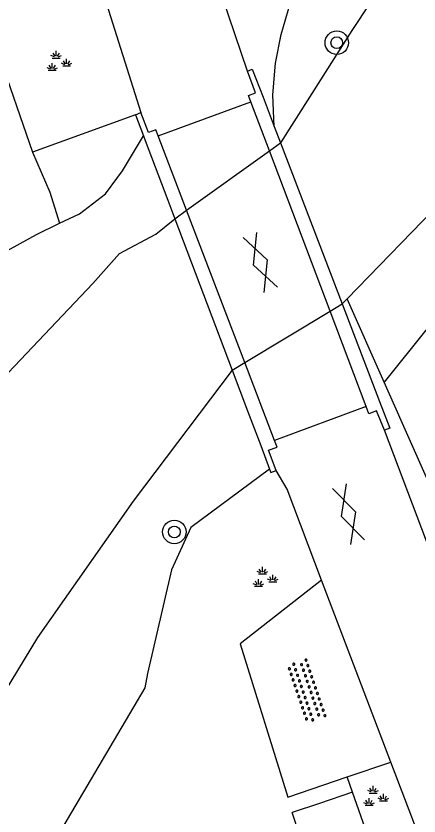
# Model space of a CAD drawing. Extents: x 135999 to 138000, y 396000 to 398501.
# Drawn here: x 136739.67 to 136753.37, y 396523.27 to 396550.51 of the extents above; entities that cross this region are included whole.
import ezdxf

# ---------------------------------------------------------------- set-up
doc = ezdxf.new("R2010")
doc.units = 0
for name, color, linetype in [('gg-afsc-draadraster', 7, 'Continuous'), ('gg-afsc-erfafscheiding', 7, 'Continuous'), ('gg-afsc-hekwerk', 7, 'Continuous'), ('gg-knt-onverhard', 7, 'Continuous'), ('gg-knt-verharding', 7, 'Continuous'), ('gg-kntw-bovenkant insteek waterloop', 7, 'Continuous'), ('gg-kntw-waterlijn', 7, 'Continuous'), ('gg-kwrk-kunstwerk niveau 01', 7, 'Continuous'), ('gt-grn-groengrens', 7, 'Continuous'), ('gt-grn-vlakafsluiter', 7, 'Continuous'), ('gt-symb-boom', 7, 'Continuous'), ('gt-symb-gesloten verharding', 7, 'Continuous'), ('gt-symb-groenvak', 7, 'Continuous'), ('gt-symb-overige verharding', 7, 'Continuous'), ('gx-grn-maaiveld', 7, 'Continuous')]:
    doc.layers.add(name, color=color, linetype=linetype)

# ---------------------------------------------------------------- blocks, each defined once
blk = doc.blocks.new('gt0-BOOM')
at = {"layer": 'gt-symb-boom'}
for radius in [0.4, 0.2]:
    blk.add_circle((0, 0), radius, dxfattribs=at)
blk = doc.blocks.new('gt0-GRVAK')
at = {"layer": 'gt-symb-groenvak'}
for p, q in [((-0.091, 0.211), (-0.156, 0.322)), ((-0.047, 0.214), (-0.047, 0.393)), ((-0.004, 0.211), (0.061, 0.322)), ((-0.11, 0.189), (-0.228, 0.24)), ((-0.182, 0.153), (0.088, 0.153)), ((0.015, 0.189), (0.133, 0.24)), ((0.262, -0.052), (0.197, 0.059)), ((0.305, -0.049), (0.305, 0.13)), ((0.349, -0.052), (0.414, 0.059)), ((-0.245, -0.228), (-0.363, -0.177)), ((-0.318, -0.264), (-0.047, -0.264)), ((-0.226, -0.206), (-0.291, -0.095)), ((-0.183, -0.203), (-0.183, -0.024)), ((-0.139, -0.206), (-0.074, -0.095)), ((-0.12, -0.228), (-0.002, -0.177)), ((0.243, -0.074), (0.125, -0.023)), ((0.17, -0.11), (0.441, -0.11)), ((0.368, -0.074), (0.486, -0.023))]:
    blk.add_line(p, q, dxfattribs=at)
blk = doc.blocks.new('gt0-GESVH1')
at = {"layer": 'gt-symb-gesloten verharding'}
for p, q in [((-0.992, -0.261), (0.008, 0.239)), ((0.008, -0.261), (-0.992, 0.239)), ((0.008, 0.239), (1.008, -0.261)), ((1.008, 0.239), (0.008, -0.261))]:
    blk.add_line(p, q, dxfattribs=at)
blk = doc.blocks.new('gt0-OVH')
at = {"layer": 'gt-symb-overige verharding'}
for points in [[(-0.972, 0.298), (-0.967, 0.308), (-0.965, 0.319), (-0.966, 0.33), (-0.971, 0.34), (-0.978, 0.348), (-0.988, 0.353), (-0.999, 0.355), (-1.01, 0.354), (-1.02, 0.349), (-1.028, 0.342), (-1.033, 0.332), (-1.035, 0.321), (-1.034, 0.31), (-1.029, 0.3), (-1.022, 0.292), (-1.012, 0.287), (-1.001, 0.285), (-0.99, 0.286), (-0.98, 0.291)], [(-0.772, 0.298), (-0.767, 0.308), (-0.765, 0.319), (-0.766, 0.33), (-0.771, 0.34), (-0.778, 0.348), (-0.788, 0.353), (-0.799, 0.355), (-0.81, 0.354), (-0.82, 0.349), (-0.828, 0.342), (-0.833, 0.332), (-0.835, 0.321), (-0.834, 0.31), (-0.829, 0.3), (-0.822, 0.292), (-0.812, 0.287), (-0.801, 0.285), (-0.79, 0.286), (-0.78, 0.291)], [(-0.572, 0.298), (-0.567, 0.308), (-0.565, 0.319), (-0.566, 0.33), (-0.571, 0.34), (-0.578, 0.348), (-0.588, 0.353), (-0.599, 0.355), (-0.61, 0.354), (-0.62, 0.349), (-0.628, 0.342), (-0.633, 0.332), (-0.635, 0.321), (-0.634, 0.31), (-0.629, 0.3), (-0.622, 0.292), (-0.612, 0.287), (-0.601, 0.285), (-0.59, 0.286), (-0.58, 0.291)], [(-0.372, 0.298), (-0.367, 0.308), (-0.365, 0.319), (-0.366, 0.33), (-0.371, 0.34), (-0.378, 0.348), (-0.388, 0.353), (-0.399, 0.355), (-0.41, 0.354), (-0.42, 0.349), (-0.428, 0.342), (-0.433, 0.332), (-0.435, 0.321), (-0.434, 0.31), (-0.429, 0.3), (-0.422, 0.292), (-0.412, 0.287), (-0.401, 0.285), (-0.39, 0.286), (-0.38, 0.291)], [(-0.172, 0.298), (-0.167, 0.308), (-0.165, 0.319), (-0.166, 0.33), (-0.171, 0.34), (-0.178, 0.348), (-0.188, 0.353), (-0.199, 0.355), (-0.21, 0.354), (-0.22, 0.349), (-0.228, 0.342), (-0.233, 0.332), (-0.235, 0.321), (-0.234, 0.31), (-0.229, 0.3), (-0.222, 0.292), (-0.212, 0.287), (-0.201, 0.285), (-0.19, 0.286), (-0.18, 0.291)], [(0.028, 0.298), (0.033, 0.308), (0.035, 0.319), (0.034, 0.33), (0.029, 0.34), (0.022, 0.348), (0.012, 0.353), (0.001, 0.355), (-0.01, 0.354), (-0.02, 0.349), (-0.028, 0.342), (-0.033, 0.332), (-0.035, 0.321), (-0.034, 0.31), (-0.029, 0.3), (-0.022, 0.292), (-0.012, 0.287), (-0.001, 0.285), (0.01, 0.286), (0.02, 0.291)], [(0.228, 0.298), (0.233, 0.308), (0.235, 0.319), (0.234, 0.33), (0.229, 0.34), (0.222, 0.348), (0.212, 0.353), (0.201, 0.355), (0.19, 0.354), (0.18, 0.349), (0.172, 0.342), (0.167, 0.332), (0.165, 0.321), (0.166, 0.31), (0.171, 0.3), (0.178, 0.292), (0.188, 0.287), (0.199, 0.285), (0.21, 0.286), (0.22, 0.291)], [(0.428, 0.298), (0.433, 0.308), (0.435, 0.319), (0.434, 0.33), (0.429, 0.34), (0.422, 0.348), (0.412, 0.353), (0.401, 0.355), (0.39, 0.354), (0.38, 0.349), (0.372, 0.342), (0.367, 0.332), (0.365, 0.321), (0.366, 0.31), (0.371, 0.3), (0.378, 0.292), (0.388, 0.287), (0.399, 0.285), (0.41, 0.286), (0.42, 0.291)], [(0.628, 0.298), (0.633, 0.308), (0.635, 0.319), (0.634, 0.33), (0.629, 0.34), (0.622, 0.348), (0.612, 0.353), (0.601, 0.355), (0.59, 0.354), (0.58, 0.349), (0.572, 0.342), (0.567, 0.332), (0.565, 0.321), (0.566, 0.31), (0.571, 0.3), (0.578, 0.292), (0.588, 0.287), (0.599, 0.285), (0.61, 0.286), (0.62, 0.291)], [(0.828, 0.298), (0.833, 0.308), (0.835, 0.319), (0.834, 0.33), (0.829, 0.34), (0.822, 0.348), (0.812, 0.353), (0.801, 0.355), (0.79, 0.354), (0.78, 0.349), (0.772, 0.342), (0.767, 0.332), (0.765, 0.321), (0.766, 0.31), (0.771, 0.3), (0.778, 0.292), (0.788, 0.287), (0.799, 0.285), (0.81, 0.286), (0.82, 0.291)], [(1.028, 0.298), (1.033, 0.308), (1.035, 0.319), (1.034, 0.33), (1.029, 0.34), (1.022, 0.348), (1.012, 0.353), (1.001, 0.355), (0.99, 0.354), (0.98, 0.349), (0.972, 0.342), (0.967, 0.332), (0.965, 0.321), (0.966, 0.31), (0.971, 0.3), (0.978, 0.292), (0.988, 0.287), (0.999, 0.285), (1.01, 0.286), (1.02, 0.291)], [(-0.872, 0.106), (-0.867, 0.116), (-0.865, 0.126), (-0.866, 0.137), (-0.871, 0.147), (-0.878, 0.156), (-0.888, 0.161), (-0.899, 0.163), (-0.91, 0.162), (-0.92, 0.157), (-0.928, 0.15), (-0.933, 0.14), (-0.935, 0.129), (-0.934, 0.118), (-0.929, 0.108), (-0.922, 0.1), (-0.912, 0.095), (-0.901, 0.092), (-0.89, 0.094), (-0.88, 0.098)], [(-0.672, 0.106), (-0.667, 0.116), (-0.665, 0.126), (-0.666, 0.137), (-0.671, 0.147), (-0.678, 0.156), (-0.688, 0.161), (-0.699, 0.163), (-0.71, 0.162), (-0.72, 0.157), (-0.728, 0.15), (-0.733, 0.14), (-0.735, 0.129), (-0.734, 0.118), (-0.729, 0.108), (-0.722, 0.1), (-0.712, 0.095), (-0.701, 0.092), (-0.69, 0.094), (-0.68, 0.098)], [(-0.472, 0.106), (-0.467, 0.116), (-0.465, 0.126), (-0.466, 0.137), (-0.471, 0.147), (-0.478, 0.156), (-0.488, 0.161), (-0.499, 0.163), (-0.51, 0.162), (-0.52, 0.157), (-0.528, 0.15), (-0.533, 0.14), (-0.535, 0.129), (-0.534, 0.118), (-0.529, 0.108), (-0.522, 0.1), (-0.512, 0.095), (-0.501, 0.092), (-0.49, 0.094), (-0.48, 0.098)], [(-0.272, 0.106), (-0.267, 0.116), (-0.265, 0.126), (-0.266, 0.137), (-0.271, 0.147), (-0.278, 0.156), (-0.288, 0.161), (-0.299, 0.163), (-0.31, 0.162), (-0.32, 0.157), (-0.328, 0.15), (-0.333, 0.14), (-0.335, 0.129), (-0.334, 0.118), (-0.329, 0.108), (-0.322, 0.1), (-0.312, 0.095), (-0.301, 0.092), (-0.29, 0.094), (-0.28, 0.098)], [(-0.072, 0.106), (-0.067, 0.116), (-0.065, 0.126), (-0.066, 0.137), (-0.071, 0.147), (-0.078, 0.156), (-0.088, 0.161), (-0.099, 0.163), (-0.11, 0.162), (-0.12, 0.157), (-0.128, 0.15), (-0.133, 0.14), (-0.135, 0.129), (-0.134, 0.118), (-0.129, 0.108), (-0.122, 0.1), (-0.112, 0.095), (-0.101, 0.092), (-0.09, 0.094), (-0.08, 0.098)], [(0.128, 0.106), (0.133, 0.116), (0.135, 0.126), (0.134, 0.137), (0.129, 0.147), (0.122, 0.156), (0.112, 0.161), (0.101, 0.163), (0.09, 0.162), (0.08, 0.157), (0.072, 0.15), (0.067, 0.14), (0.065, 0.129), (0.066, 0.118), (0.071, 0.108), (0.078, 0.1), (0.088, 0.095), (0.099, 0.092), (0.11, 0.094), (0.12, 0.098)], [(0.328, 0.106), (0.333, 0.116), (0.335, 0.126), (0.334, 0.137), (0.329, 0.147), (0.322, 0.156), (0.312, 0.161), (0.301, 0.163), (0.29, 0.162), (0.28, 0.157), (0.272, 0.15), (0.267, 0.14), (0.265, 0.129), (0.266, 0.118), (0.271, 0.108), (0.278, 0.1), (0.288, 0.095), (0.299, 0.092), (0.31, 0.094), (0.32, 0.098)], [(0.528, 0.106), (0.533, 0.116), (0.535, 0.126), (0.534, 0.137), (0.529, 0.147), (0.522, 0.156), (0.512, 0.161), (0.501, 0.163), (0.49, 0.162), (0.48, 0.157), (0.472, 0.15), (0.467, 0.14), (0.465, 0.129), (0.466, 0.118), (0.471, 0.108), (0.478, 0.1), (0.488, 0.095), (0.499, 0.092), (0.51, 0.094), (0.52, 0.098)], [(0.728, 0.106), (0.733, 0.116), (0.735, 0.126), (0.734, 0.137), (0.729, 0.147), (0.722, 0.156), (0.712, 0.161), (0.701, 0.163), (0.69, 0.162), (0.68, 0.157), (0.672, 0.15), (0.667, 0.14), (0.665, 0.129), (0.666, 0.118), (0.671, 0.108), (0.678, 0.1), (0.688, 0.095), (0.699, 0.092), (0.71, 0.094), (0.72, 0.098)], [(0.928, 0.106), (0.933, 0.116), (0.935, 0.126), (0.934, 0.137), (0.929, 0.147), (0.922, 0.156), (0.912, 0.161), (0.901, 0.163), (0.89, 0.162), (0.88, 0.157), (0.872, 0.15), (0.867, 0.14), (0.865, 0.129), (0.866, 0.118), (0.871, 0.108), (0.878, 0.1), (0.888, 0.095), (0.899, 0.092), (0.91, 0.094), (0.92, 0.098)], [(-0.972, -0.142), (-0.967, -0.132), (-0.965, -0.121), (-0.966, -0.11), (-0.971, -0.1), (-0.978, -0.092), (-0.988, -0.087), (-0.999, -0.085), (-1.01, -0.086), (-1.02, -0.091), (-1.028, -0.098), (-1.033, -0.108), (-1.035, -0.119), (-1.034, -0.13), (-1.029, -0.14), (-1.022, -0.148), (-1.012, -0.153), (-1.001, -0.155), (-0.99, -0.154), (-0.98, -0.149)], [(-0.772, -0.142), (-0.767, -0.132), (-0.765, -0.121), (-0.766, -0.11), (-0.771, -0.1), (-0.778, -0.092), (-0.788, -0.087), (-0.799, -0.085), (-0.81, -0.086), (-0.82, -0.091), (-0.828, -0.098), (-0.833, -0.108), (-0.835, -0.119), (-0.834, -0.13), (-0.829, -0.14), (-0.822, -0.148), (-0.812, -0.153), (-0.801, -0.155), (-0.79, -0.154), (-0.78, -0.149)], [(-0.572, -0.142), (-0.567, -0.132), (-0.565, -0.121), (-0.566, -0.11), (-0.571, -0.1), (-0.578, -0.092), (-0.588, -0.087), (-0.599, -0.085), (-0.61, -0.086), (-0.62, -0.091), (-0.628, -0.098), (-0.633, -0.108), (-0.635, -0.119), (-0.634, -0.13), (-0.629, -0.14), (-0.622, -0.148), (-0.612, -0.153), (-0.601, -0.155), (-0.59, -0.154), (-0.58, -0.149)], [(-0.372, -0.142), (-0.367, -0.132), (-0.365, -0.121), (-0.366, -0.11), (-0.371, -0.1), (-0.378, -0.092), (-0.388, -0.087), (-0.399, -0.085), (-0.41, -0.086), (-0.42, -0.091), (-0.428, -0.098), (-0.433, -0.108), (-0.435, -0.119), (-0.434, -0.13), (-0.429, -0.14), (-0.422, -0.148), (-0.412, -0.153), (-0.401, -0.155), (-0.39, -0.154), (-0.38, -0.149)], [(-0.172, -0.142), (-0.167, -0.132), (-0.165, -0.121), (-0.166, -0.11), (-0.171, -0.1), (-0.178, -0.092), (-0.188, -0.087), (-0.199, -0.085), (-0.21, -0.086), (-0.22, -0.091), (-0.228, -0.098), (-0.233, -0.108), (-0.235, -0.119), (-0.234, -0.13), (-0.229, -0.14), (-0.222, -0.148), (-0.212, -0.153), (-0.201, -0.155), (-0.19, -0.154), (-0.18, -0.149)], [(0.028, -0.142), (0.033, -0.132), (0.035, -0.121), (0.034, -0.11), (0.029, -0.1), (0.022, -0.092), (0.012, -0.087), (0.001, -0.085), (-0.01, -0.086), (-0.02, -0.091), (-0.028, -0.098), (-0.033, -0.108), (-0.035, -0.119), (-0.034, -0.13), (-0.029, -0.14), (-0.022, -0.148), (-0.012, -0.153), (-0.001, -0.155), (0.01, -0.154), (0.02, -0.149)], [(0.228, -0.142), (0.233, -0.132), (0.235, -0.121), (0.234, -0.11), (0.229, -0.1), (0.222, -0.092), (0.212, -0.087), (0.201, -0.085), (0.19, -0.086), (0.18, -0.091), (0.172, -0.098), (0.167, -0.108), (0.165, -0.119), (0.166, -0.13), (0.171, -0.14), (0.178, -0.148), (0.188, -0.153), (0.199, -0.155), (0.21, -0.154), (0.22, -0.149)], [(0.428, -0.142), (0.433, -0.132), (0.435, -0.121), (0.434, -0.11), (0.429, -0.1), (0.422, -0.092), (0.412, -0.087), (0.401, -0.085), (0.39, -0.086), (0.38, -0.091), (0.372, -0.098), (0.367, -0.108), (0.365, -0.119), (0.366, -0.13), (0.371, -0.14), (0.378, -0.148), (0.388, -0.153), (0.399, -0.155), (0.41, -0.154), (0.42, -0.149)], [(0.628, -0.142), (0.633, -0.132), (0.635, -0.121), (0.634, -0.11), (0.629, -0.1), (0.622, -0.092), (0.612, -0.087), (0.601, -0.085), (0.59, -0.086), (0.58, -0.091), (0.572, -0.098), (0.567, -0.108), (0.565, -0.119), (0.566, -0.13), (0.571, -0.14), (0.578, -0.148), (0.588, -0.153), (0.599, -0.155), (0.61, -0.154), (0.62, -0.149)], [(0.828, -0.142), (0.833, -0.132), (0.835, -0.121), (0.834, -0.11), (0.829, -0.1), (0.822, -0.092), (0.812, -0.087), (0.801, -0.085), (0.79, -0.086), (0.78, -0.091), (0.772, -0.098), (0.767, -0.108), (0.765, -0.119), (0.766, -0.13), (0.771, -0.14), (0.778, -0.148), (0.788, -0.153), (0.799, -0.155), (0.81, -0.154), (0.82, -0.149)], [(1.028, -0.142), (1.033, -0.132), (1.035, -0.121), (1.034, -0.11), (1.029, -0.1), (1.022, -0.092), (1.012, -0.087), (1.001, -0.085), (0.99, -0.086), (0.98, -0.091), (0.972, -0.098), (0.967, -0.108), (0.965, -0.119), (0.966, -0.13), (0.971, -0.14), (0.978, -0.148), (0.988, -0.153), (0.999, -0.155), (1.01, -0.154), (1.02, -0.149)], [(-0.872, -0.334), (-0.867, -0.324), (-0.865, -0.314), (-0.866, -0.303), (-0.871, -0.293), (-0.878, -0.284), (-0.888, -0.279), (-0.899, -0.277), (-0.91, -0.278), (-0.92, -0.283), (-0.928, -0.29), (-0.933, -0.3), (-0.935, -0.311), (-0.934, -0.322), (-0.929, -0.332), (-0.922, -0.34), (-0.912, -0.345), (-0.901, -0.348), (-0.89, -0.346), (-0.88, -0.342)], [(-0.672, -0.334), (-0.667, -0.324), (-0.665, -0.314), (-0.666, -0.303), (-0.671, -0.293), (-0.678, -0.284), (-0.688, -0.279), (-0.699, -0.277), (-0.71, -0.278), (-0.72, -0.283), (-0.728, -0.29), (-0.733, -0.3), (-0.735, -0.311), (-0.734, -0.322), (-0.729, -0.332), (-0.722, -0.34), (-0.712, -0.345), (-0.701, -0.348), (-0.69, -0.346), (-0.68, -0.342)], [(-0.472, -0.334), (-0.467, -0.324), (-0.465, -0.314), (-0.466, -0.303), (-0.471, -0.293), (-0.478, -0.284), (-0.488, -0.279), (-0.499, -0.277), (-0.51, -0.278), (-0.52, -0.283), (-0.528, -0.29), (-0.533, -0.3), (-0.535, -0.311), (-0.534, -0.322), (-0.529, -0.332), (-0.522, -0.34), (-0.512, -0.345), (-0.501, -0.348), (-0.49, -0.346), (-0.48, -0.342)], [(-0.272, -0.334), (-0.267, -0.324), (-0.265, -0.314), (-0.266, -0.303), (-0.271, -0.293), (-0.278, -0.284), (-0.288, -0.279), (-0.299, -0.277), (-0.31, -0.278), (-0.32, -0.283), (-0.328, -0.29), (-0.333, -0.3), (-0.335, -0.311), (-0.334, -0.322), (-0.329, -0.332), (-0.322, -0.34), (-0.312, -0.345), (-0.301, -0.348), (-0.29, -0.346), (-0.28, -0.342)], [(-0.072, -0.334), (-0.067, -0.324), (-0.065, -0.314), (-0.066, -0.303), (-0.071, -0.293), (-0.078, -0.284), (-0.088, -0.279), (-0.099, -0.277), (-0.11, -0.278), (-0.12, -0.283), (-0.128, -0.29), (-0.133, -0.3), (-0.135, -0.311), (-0.134, -0.322), (-0.129, -0.332), (-0.122, -0.34), (-0.112, -0.345), (-0.101, -0.348), (-0.09, -0.346), (-0.08, -0.342)], [(0.128, -0.334), (0.133, -0.324), (0.135, -0.314), (0.134, -0.303), (0.129, -0.293), (0.122, -0.284), (0.112, -0.279), (0.101, -0.277), (0.09, -0.278), (0.08, -0.283), (0.072, -0.29), (0.067, -0.3), (0.065, -0.311), (0.066, -0.322), (0.071, -0.332), (0.078, -0.34), (0.088, -0.345), (0.099, -0.348), (0.11, -0.346), (0.12, -0.342)], [(0.328, -0.334), (0.333, -0.324), (0.335, -0.314), (0.334, -0.303), (0.329, -0.293), (0.322, -0.284), (0.312, -0.279), (0.301, -0.277), (0.29, -0.278), (0.28, -0.283), (0.272, -0.29), (0.267, -0.3), (0.265, -0.311), (0.266, -0.322), (0.271, -0.332), (0.278, -0.34), (0.288, -0.345), (0.299, -0.348), (0.31, -0.346), (0.32, -0.342)], [(0.528, -0.334), (0.533, -0.324), (0.535, -0.314), (0.534, -0.303), (0.529, -0.293), (0.522, -0.284), (0.512, -0.279), (0.501, -0.277), (0.49, -0.278), (0.48, -0.283), (0.472, -0.29), (0.467, -0.3), (0.465, -0.311), (0.466, -0.322), (0.471, -0.332), (0.478, -0.34), (0.488, -0.345), (0.499, -0.348), (0.51, -0.346), (0.52, -0.342)], [(0.728, -0.334), (0.733, -0.324), (0.735, -0.314), (0.734, -0.303), (0.729, -0.293), (0.722, -0.284), (0.712, -0.279), (0.701, -0.277), (0.69, -0.278), (0.68, -0.283), (0.672, -0.29), (0.667, -0.3), (0.665, -0.311), (0.666, -0.322), (0.671, -0.332), (0.678, -0.34), (0.688, -0.345), (0.699, -0.348), (0.71, -0.346), (0.72, -0.342)], [(0.928, -0.334), (0.933, -0.324), (0.935, -0.314), (0.934, -0.303), (0.929, -0.293), (0.922, -0.284), (0.912, -0.279), (0.901, -0.277), (0.89, -0.278), (0.88, -0.283), (0.872, -0.29), (0.867, -0.3), (0.865, -0.311), (0.866, -0.322), (0.871, -0.332), (0.878, -0.34), (0.888, -0.345), (0.899, -0.348), (0.91, -0.346), (0.92, -0.342)]]:
    blk.add_lwpolyline(points, close=True, dxfattribs=at)

msp = doc.modelspace()

# ---------------------------------------------------------------- linework, layer by layer
at = {"layer": 'gg-afsc-draadraster'}
msp.add_line((136740.816, 396544.515), (136741.152, 396543.45), dxfattribs=at)
at = {"layer": 'gg-afsc-erfafscheiding'}
msp.add_line((136747.288, 396529.137), (136748.913, 396523.909), dxfattribs=at)
at = {"layer": 'gg-afsc-hekwerk'}
for p, q in [((136738.403, 396551.128), (136740.231, 396545.873)), ((136740.231, 396545.873), (136740.816, 396544.515))]:
    msp.add_line(p, q, dxfattribs=at)
at = {"layer": 'gg-knt-onverhard'}
for p, q in [((136743.732, 396547.148), (136740.231, 396545.873)), ((136750.064, 396531.3), (136747.288, 396529.137)), ((136750.937, 396524.601), (136752.418, 396525.107)), ((136748.913, 396523.909), (136750.937, 396524.601))]:
    msp.add_line(p, q, dxfattribs=at)
at = {"layer": 'gg-knt-verharding'}
for p, q in [((136747.538, 396548.628), (136742.627, 396563.248)), ((136741.642, 396554.439), (136743.918, 396547.22)), ((136752.418, 396525.107), (136750.064, 396531.3))]:
    msp.add_line(p, q, dxfattribs=at)
for points in [[(136780.496, 396455.497), (136773.711, 396475.467), (136763.027, 396506.953), (136757.443, 396522.554), (136752.197, 396536.407)], [(136750.064, 396531.3), (136748.886, 396534.399), (136748.522, 396535.031)], [(136777.513, 396451.017), (136777.784, 396451.164), (136770.168, 396473.983), (136760.07, 396503.862), (136753.605, 396521.986), (136752.418, 396525.107)]]:
    msp.add_lwpolyline(points, dxfattribs=at)
at = {"layer": 'gg-kntw-bovenkant insteek waterloop'}
for p, q in [((136748.289, 396545.921), (136748.663, 396546.189)), ((136745.47, 396543.894), (136748.289, 396545.921)), ((136745.07, 396543.607), (136745.47, 396543.894)), ((136750.926, 396540.883), (136750.763, 396540.705)), ((136752.192, 396538.036), (136750.926, 396540.883)), ((136747.448, 396538.708), (136750.354, 396540.458)), ((136750.354, 396540.458), (136750.763, 396540.705)), ((136747.019, 396538.449), (136747.448, 396538.708)), ((136759.458, 396500), (136751.118, 396524.084)), ((136756.804, 396500), (136749.063, 396523.387))]:
    msp.add_line(p, q, dxfattribs=at)
for points in [[(136748.451, 396546.744), (136748.403, 396547.827), (136748.497, 396548.898), (136748.685, 396549.883), (136749.162, 396551.521)], [(136741.152, 396543.45), (136741.823, 396543.775), (136742.71, 396544.455), (136743.295, 396545.232), (136744.006, 396546.423)], [(136715.281, 396484.08), (136722.31, 396511.945), (136724.312, 396518.578), (136727.471, 396525.361), (136730.909, 396531.984), (136734.545, 396537.977), (136738.252, 396541.914), (136740.359, 396543.066), (136741.152, 396543.45)], [(136760.186, 396526.671), (136759.97, 396526.012), (136758.318, 396525.394), (136757.725, 396525.66), (136754.304, 396533.289), (136752.192, 396538.036)], [(136748.293, 396535.078), (136745.619, 396533.093), (136744.954, 396531.656), (136744.143, 396528.125), (136744.046, 396527.63)], [(136744.046, 396527.63), (136739.176, 396519.361), (136733.827, 396506.44), (136726.657, 396476.249), (136721.866, 396467.896), (136719.229, 396465.082), (136715.365, 396462.092), (136712.159, 396460.287), (136705.516, 396457.811), (136693.276, 396453.907), (136690.711, 396451.097), (136690.48, 396448.599), (136691.434, 396441.748), (136692.418, 396435.598), (136690.634, 396430.088), (136689.483, 396428.579), (136689.185, 396427.496)], [(136751.118, 396524.084), (136749.985, 396523.692), (136749.063, 396523.387)]]:
    msp.add_lwpolyline(points, dxfattribs=at)
at = {"layer": 'gg-kntw-waterlijn'}
for points in [[(136722.107, 396500), (136723.076, 396504.581), (136724.851, 396511.29), (136727.111, 396518.024), (136730.249, 396524.709), (136734.983, 396532.452), (136738.781, 396537.715), (136742.275, 396541.405), (136743.192, 396542.427), (136744.421, 396543.077), (136745.07, 396543.607)], [(136747.019, 396538.449), (136743.651, 396533.992), (136740.402, 396529.343), (136736.922, 396523.612), (136734.302, 396518.122), (136731.007, 396510.748), (136728.904, 396504.703), (136727.883, 396500)]]:
    msp.add_lwpolyline(points, dxfattribs=at)
at = {"layer": 'gg-kwrk-kunstwerk niveau 01'}
for p, q in [((136744.504, 396546.425), (136747.659, 396547.589)), ((136748.289, 396545.921), (136747.659, 396547.589)), ((136748.07, 396547.74), (136748.451, 396546.744)), ((136743.732, 396547.148), (136743.918, 396547.22)), ((136743.732, 396547.148), (136744.006, 396546.423)), ((136748.451, 396546.744), (136748.663, 396546.189)), ((136744.006, 396546.423), (136744.066, 396546.264)), ((136744.066, 396546.264), (136744.831, 396544.241)), ((136745.47, 396543.894), (136744.504, 396546.425)), ((136748.663, 396546.189), (136750.763, 396540.705)), ((136750.354, 396540.458), (136748.289, 396545.921)), ((136744.831, 396544.241), (136745.07, 396543.607)), ((136747.448, 396538.708), (136745.47, 396543.894)), ((136745.07, 396543.607), (136747.019, 396538.449)), ((136751.578, 396537.218), (136750.354, 396540.458)), ((136750.763, 396540.705), (136752.032, 396537.387)), ((136748.46, 396536.056), (136747.448, 396538.708)), ((136747.019, 396538.449), (136747.543, 396537.063)), ((136751.578, 396537.218), (136748.46, 396536.056)), ((136747.543, 396537.063), (136747.99, 396535.881)), ((136747.99, 396535.881), (136748.293, 396535.078))]:
    msp.add_line(p, q, dxfattribs=at)
for points in [[(136747.538, 396548.628), (136747.705, 396548.693), (136748.07, 396547.74)], [(136747.659, 396547.589), (136747.581, 396547.801), (136747.819, 396547.89), (136747.538, 396548.628)], [(136744.504, 396546.425), (136744.426, 396546.631), (136744.176, 396546.538), (136743.918, 396547.22)], [(136752.197, 396536.407), (136751.932, 396537.063), (136751.669, 396536.967), (136751.578, 396537.218)], [(136752.032, 396537.387), (136752.381, 396536.476), (136752.197, 396536.407)], [(136748.522, 396535.031), (136748.261, 396535.728), (136748.547, 396535.832), (136748.46, 396536.056)], [(136748.293, 396535.078), (136748.337, 396534.962), (136748.522, 396535.031)]]:
    msp.add_lwpolyline(points, dxfattribs=at)
at = {"layer": 'gt-grn-groengrens'}
msp.add_line((136751.118, 396524.084), (136750.937, 396524.601), dxfattribs=at)
at = {"layer": 'gt-grn-vlakafsluiter'}
msp.add_line((136753.658, 396539.871), (136752.192, 396538.036), dxfattribs=at)
at = {"layer": 'gx-grn-maaiveld'}
for points in [[(136750.926, 396540.883), (136760.83, 396551.101), (136768.212, 396558.121), (136774.83, 396563.513), (136781.492, 396568.719), (136782.521, 396569.482)], [(136766.877, 396568.683), (136766.886, 396567.956), (136766.648, 396566.964), (136766.502, 396566.589), (136766.029, 396565.7), (136765.435, 396564.887), (136764.754, 396564.143), (136764.24, 396563.657), (136762.679, 396562.409), (136759.425, 396560.072), (136758.206, 396559.043), (136757.477, 396558.355), (136756.097, 396556.9), (136754.811, 396555.359), (136752.943, 396552.813), (136751.088, 396550.012), (136748.663, 396546.189)]]:
    msp.add_lwpolyline(points, dxfattribs=at)

# ---------------------------------------------------------------- block references
at = {"layer": 'gt-symb-boom'}
for p in [(136750.578, 396549.598), (136745.053, 396532.942)]:
    msp.add_blockref('gt0-BOOM', p, dxfattribs=at)
at = {"layer": 'gt-symb-gesloten verharding'}
for p, rotation in [((136747.971, 396542.107), 110.73714811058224), ((136750.969, 396533.536), 107.7643233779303)]:
    msp.add_blockref('gt0-GESVH1', p, dxfattribs=dict(at, rotation=rotation))
at = {"layer": 'gt-symb-groenvak'}
for p in [(136741.085, 396548.925), (136748.099, 396531.357), (136751.86, 396523.9)]:
    msp.add_blockref('gt0-GRVAK', p, dxfattribs=at)
at = {"layer": 'gt-symb-overige verharding', "rotation": -71.22088212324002}
msp.add_blockref('gt0-OVH', (136749.55, 396527.53), dxfattribs=at)

doc.saveas('drawing.dxf')
